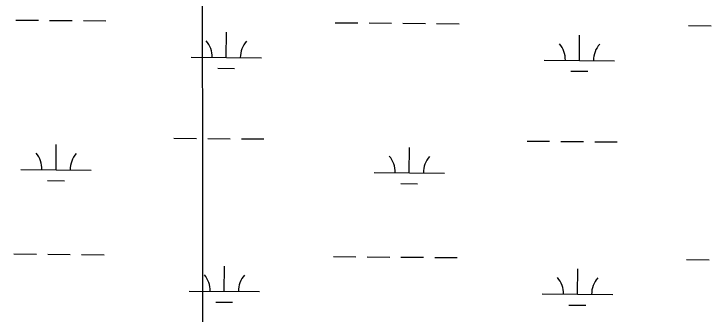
# Model space of a CAD drawing. Extents: x 3271442 to 3309282, y 752266 to 777610.
# Drawn here: x 3301535 to 3302526, y 771462 to 771889 of the extents above; entities that cross this region are included whole.
import ezdxf

# ---------------------------------------------------------------- set-up
doc = ezdxf.new("R2010")
doc.units = 0
doc.layers.add('V-GRID-MAJR', color=7, linetype='Continuous')
doc.layers.add('V-WETL-SWMP', color=7, linetype='Continuous')

msp = doc.modelspace()

# ---------------------------------------------------------------- linework, layer by layer
at = {"layer": 'V-GRID-MAJR'}
msp.add_spline([(3301812.03, 757649.29), (3301808.5, 763709.27), (3301804.98, 769771.2), (3301801.45, 775833.16), (3301801.45, 775835.06)], degree=3, dxfattribs=at)
at = {"layer": 'V-WETL-SWMP'}
for p, q in [((3301537.99, 771880.62), (3301569.99, 771880.36)), ((3301585.99, 771880.23), (3301617.98, 771879.96)), ((3301633.98, 771879.83), (3301665.98, 771879.57)), ((3301991.88, 771876.88), (3302023.88, 771876.62)), ((3302039.88, 771876.49), (3302071.88, 771876.22)), ((3302087.88, 771876.09), (3302119.88, 771875.83)), ((3302135.88, 771875.7), (3302167.87, 771875.43)), ((3302493.77, 771872.75), (3302525.77, 771872.48)), ((3301836.88, 771827.42), (3301837.17, 771863.41)), ((3302338.77, 771823.28), (3302339.06, 771859.28)), ((3301786.88, 771827.83), (3301886.87, 771827)), ((3302288.77, 771823.69), (3302388.76, 771822.87)), ((3301824.75, 771812.08), (3301848.75, 771811.89)), ((3302326.64, 771807.95), (3302350.64, 771807.75)), ((3301762.52, 771712.59), (3301794.52, 771712.33)), ((3301810.52, 771712.2), (3301842.52, 771711.93)), ((3301858.52, 771711.8), (3301890.51, 771711.54)), ((3302264.41, 771708.46), (3302296.41, 771708.19)), ((3302312.41, 771708.06), (3302344.41, 771707.8)), ((3302360.41, 771707.67), (3302392.41, 771707.4)), ((3301595.08, 771667.54), (3301595.37, 771703.54)), ((3302096.97, 771663.41), (3302097.27, 771699.4)), ((3301545.08, 771667.95), (3301645.08, 771667.13)), ((3302046.97, 771663.82), (3302146.97, 771662.99)), ((3301582.95, 771652.21), (3301606.95, 771652.01)), ((3302084.84, 771648.07), (3302108.84, 771647.88)), ((3301535.25, 771547.96), (3301567.25, 771547.69)), ((3301583.25, 771547.56), (3301615.24, 771547.3)), ((3301631.24, 771547.17), (3301663.24, 771546.9)), ((3301989.14, 771544.22), (3302021.14, 771543.96)), ((3302037.14, 771543.82), (3302069.14, 771543.56)), ((3302085.14, 771543.43), (3302117.14, 771543.16)), ((3302133.14, 771543.03), (3302165.13, 771542.77)), ((3302491.03, 771540.08), (3302523.03, 771539.82)), ((3301834.14, 771494.75), (3301834.43, 771530.75)), ((3302336.03, 771490.62), (3302336.32, 771526.62)), ((3301784.14, 771495.16), (3301884.13, 771494.34)), ((3302286.03, 771491.03), (3302386.02, 771490.21)), ((3301822.01, 771479.42), (3301846.01, 771479.22)), ((3302323.9, 771475.29), (3302347.9, 771475.09))]:
    msp.add_line(p, q, dxfattribs=at)
for centre, start, end in [((3301781.64, 771828.34), 358.75626, 40.29991), ((3301892.12, 771827.43), 138.75625, 180.29991), ((3302283.53, 771824.21), 358.75626, 40.29991), ((3302394.01, 771823.3), 138.75625, 180.29991), ((3301539.84, 771668.47), 358.75626, 40.29991), ((3301650.32, 771667.56), 138.75625, 180.29991), ((3302041.73, 771664.34), 358.75626, 40.29991), ((3302152.21, 771663.43), 138.75625, 180.29991), ((3301778.9, 771495.68), 358.75626, 40.29991), ((3301889.38, 771494.77), 138.75625, 180.29991), ((3302280.79, 771491.55), 358.75626, 40.29991), ((3302391.27, 771490.64), 138.75625, 180.29991)]:
    msp.add_arc(centre, 35.25, start, end, dxfattribs=at)

doc.saveas('drawing.dxf')
